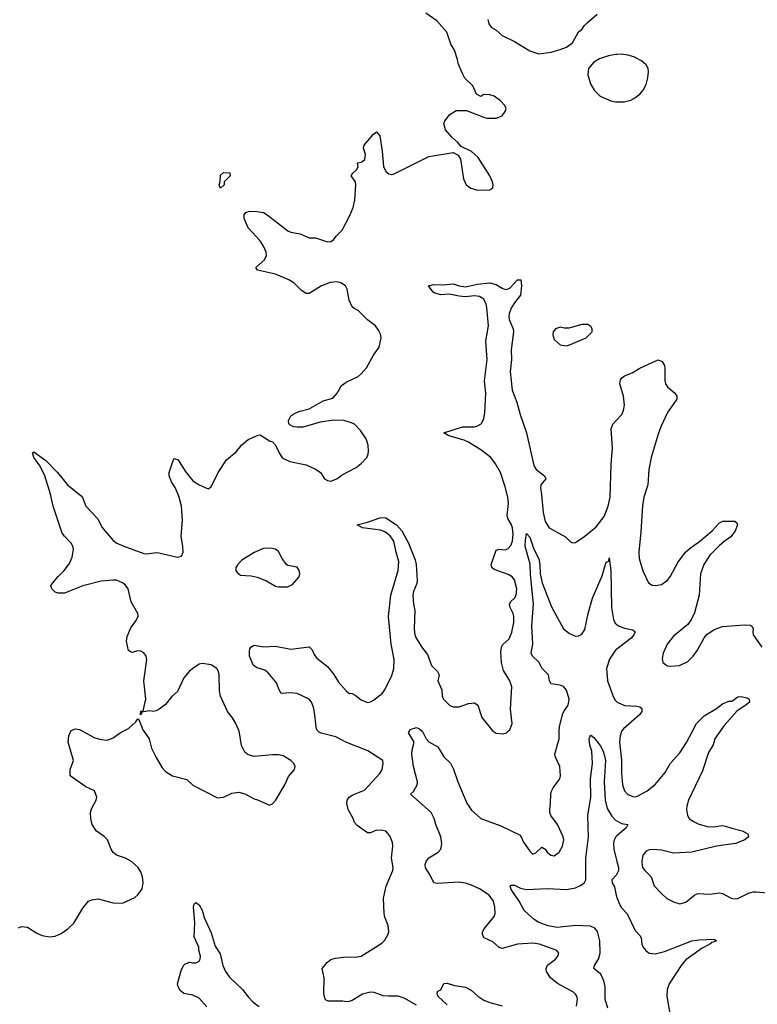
# Model space of a CAD drawing. Header units: inches. Extents: x 1449094 to 1618372, y 389908 to 534307.
# Tile 337 of 494: x 1556098 to 1560917, y 488216 to 494650. Entities that reach past the tile are written whole.
import ezdxf

# ---------------------------------------------------------------- set-up
doc = ezdxf.new("R2010")
doc.units = ezdxf.units.IN
doc.header["$MEASUREMENT"] = 0
for name, color, linetype in [('B5458', 7, 'Continuous'), ('B5459', 7, 'Continuous'), ('B5468', 7, 'Continuous'), ('B5469', 7, 'Continuous')]:
    doc.layers.add(name, color=color, linetype=linetype)

msp = doc.modelspace()

# ---------------------------------------------------------------- linework, layer by layer
at = {"layer": 'B5458', "color": 5}
for points, elevation in [([(1556090, 488714.8), (1556110, 488724), (1556150, 488720.7), (1556210, 488680.7), (1556245.5, 488665.5), (1556290, 488657.3), (1556330, 488660.7), (1556370, 488679.1), (1556412.7, 488710), (1556452.7, 488747.3), (1556510, 488844.7), (1556548.7, 488890), (1556570, 488899.3), (1556610, 488904.4), (1556710, 488879.5), (1556770, 488876.3), (1556850, 488914.8), (1556870, 488931), (1556898, 488970), (1556906, 489010), (1556900.9, 489050), (1556890, 489082), (1556872.3, 489110), (1556829.2, 489150), (1556789, 489170), (1556730, 489191.3), (1556710, 489207.6), (1556695.8, 489230), (1556670.9, 489290.9), (1556650, 489311.8), (1556598, 489350), (1556572, 489390), (1556562.4, 489430), (1556560.5, 489470), (1556567.2, 489492.8), (1556597.2, 489550), (1556602, 489570), (1556588, 489610), (1556530, 489638), (1556428.7, 489710), (1556428.7, 489750), (1556449, 489810), (1556415.1, 489930), (1556419, 489970), (1556433.1, 490000)], 580), ([(1556509.4, 490000), (1556590, 489956.4), (1556630, 489946), (1556670, 489942), (1556710, 489957.3), (1556754, 489990), (1556773.4, 490000)], 580), ([(1556909.1, 490000), (1556944.9, 489950), (1556960.4, 489890), (1556988.8, 489828.8), (1557030, 489760.7), (1557050, 489737.3), (1557096, 489710), (1557190, 489685.5), (1557230, 489648.2), (1557390, 489566), (1557430, 489570.7), (1557483.9, 489596.1), (1557530, 489603), (1557570, 489590.5), (1557630, 489558), (1557652.5, 489552.5), (1557730, 489517.3), (1557750, 489525.5), (1557770, 489548), (1557830, 489650.8), (1557854.7, 489705.2), (1557893.2, 489750), (1557897.2, 489770), (1557889.3, 489789.3), (1557869.4, 489809.4), (1557820.2, 489840.2), (1557790, 489846.6), (1557750, 489847), (1557630, 489836.2), (1557590, 489846.6), (1557570, 489864.5), (1557547.9, 489907.9), (1557535.1, 489990), (1557531.1, 490000)], 580), ([(1558689.7, 488210), (1558610, 488256.9), (1558570, 488269.7), (1558508.4, 488268.4), (1558472.5, 488272.5), (1558413, 488293), (1558390, 488295.1), (1558338.6, 488281.5), (1558270, 488242), (1558250, 488235.1), (1558230, 488232.3), (1558210, 488236.2), (1558116.5, 488236.5), (1558101.5, 488241.5), (1558094, 488250), (1558085.8, 488285.8), (1558088.3, 488390), (1558075.1, 488450), (1558110, 488490.6), (1558131.5, 488508.5), (1558162, 488518), (1558230, 488525.5), (1558290, 488523.8), (1558330, 488530.4), (1558463.5, 488616.5), (1558484.7, 488635.3), (1558505.8, 488674.2), (1558509.6, 488690.4), (1558506, 488730), (1558484.7, 488784.7), (1558479.7, 488810), (1558475.8, 488910), (1558491.6, 488988.4), (1558535.1, 489090), (1558537, 489110), (1558527.1, 489170), (1558535.4, 489250), (1558533.5, 489273.5), (1558516.4, 489316.4), (1558490, 489347.3), (1558470, 489352.8), (1558430, 489354), (1558390, 489336.4), (1558370, 489336.8), (1558303.5, 489383.5), (1558284.7, 489404.7), (1558276.3, 489430), (1558244.5, 489490), (1558235.3, 489530), (1558237.7, 489550), (1558249.7, 489570), (1558274.6, 489585.4), (1558350, 489616.1), (1558450, 489723.8), (1558465.6, 489750), (1558472.5, 489792.5), (1558469.5, 489809.5), (1558372.9, 489872.9), (1558229.9, 489929.9), (1558163.1, 489963.1), (1558068.2, 489988.2), (1558050, 489997.6), (1558047.8, 490000)], 560), ([(1559735.6, 488204.4), (1559742.6, 488250), (1559738.9, 488270), (1559730, 488282.9), (1559715.3, 488295.3), (1559611, 488351), (1559566.9, 488390), (1559539.2, 488430), (1559537.7, 488450), (1559547.3, 488472.7), (1559599.5, 488510), (1559614, 488530), (1559620.9, 488550), (1559607.6, 488567.6), (1559493.2, 488610), (1559450, 488616.4), (1559350, 488608.4), (1559250, 488580.7), (1559230, 488586.6), (1559190, 488623.6), (1559132.3, 488650), (1559121.1, 488670), (1559122.2, 488690), (1559132.2, 488710), (1559197.7, 488790), (1559203.5, 488810), (1559202, 488850), (1559192.8, 488890), (1559164.4, 488930), (1559103, 488970), (1559050, 488995), (1559010, 489007), (1558970, 489014), (1558824.9, 489004.9), (1558803.7, 489010), (1558779.8, 489059.8), (1558750, 489107.6), (1558747.7, 489130), (1558753.8, 489150), (1558770, 489174), (1558832, 489210), (1558849.6, 489230), (1558855.5, 489264.5), (1558849.8, 489310), (1558817.2, 489390), (1558806.4, 489430), (1558786, 489470), (1558651.6, 489590), (1558670, 489606.7), (1558684.8, 489630), (1558693.8, 489650), (1558696.5, 489670), (1558670.7, 489769.3), (1558660.8, 489850), (1558661.4, 489878.6), (1558676, 489930), (1558639.3, 489990), (1558644.5, 490000)], 540), ([(1558728.2, 490000), (1558730, 489998.4), (1558754.4, 489950), (1558770.3, 489930.3), (1558830, 489899.3), (1558870, 489833), (1558912.7, 489792.7), (1558933.1, 489753.1), (1558960.2, 489670), (1559019.3, 489530), (1559050, 489485.5), (1559110, 489430.2), (1559242, 489382), (1559362.6, 489322.6), (1559374.9, 489310), (1559390, 489274.8), (1559430, 489216), (1559450, 489198), (1559470, 489206), (1559510, 489244), (1559530, 489230.7), (1559544.4, 489210), (1559568.2, 489190), (1559590, 489186), (1559622.4, 489210), (1559644.4, 489250), (1559652, 489290), (1559648.3, 489310), (1559611.3, 489390), (1559567.8, 489450), (1559560.5, 489470), (1559560.5, 489490), (1559566.6, 489530), (1559567.2, 489590), (1559572.1, 489607.9), (1559583, 489630), (1559626, 489690), (1559631.2, 489710), (1559627.2, 489770), (1559598, 489830), (1559594.2, 489850), (1559622.2, 489950), (1559623.3, 490000)], 540), ([(1559190.9, 490000), (1559210, 489988.9), (1559255.8, 489984.2), (1559279, 489990), (1559290.1, 490000)], 560), ([(1559941.1, 488190), (1559923.2, 488250), (1559922.6, 488330), (1559914.1, 488370), (1559894, 488414), (1559848.4, 488450), (1559852.9, 488470), (1559879.9, 488510), (1559889.9, 488550.1), (1559887.8, 488630), (1559872.4, 488692.4), (1559854.6, 488714.6), (1559827.3, 488727.3), (1559730, 488731.3), (1559610, 488717), (1559550, 488727.8), (1559489.7, 488750), (1559459.7, 488770), (1559394, 488830), (1559362, 488890), (1559310, 488966.3), (1559302.9, 488990), (1559310, 488994.9), (1559330, 488994.4), (1559370, 488975.8), (1559410, 488965.5), (1559547.3, 488972.7), (1559670, 488965.8), (1559730, 488977.3), (1559766.1, 488993.9), (1559788.2, 489011.8), (1559796.2, 489030), (1559796.1, 489170), (1559813.2, 489310), (1559809.1, 489450), (1559828.7, 489570), (1559827.2, 489690), (1559839.7, 489790), (1559835.4, 489870), (1559823.5, 489910), (1559817.7, 489950), (1559826.3, 489973.7), (1559830, 489975.5), (1559850, 489960.3), (1559890, 489907.7), (1559910, 489870.7), (1559921.5, 489830), (1559925.4, 489810), (1559916.6, 489670), (1559922.9, 489550), (1559935.9, 489495.9), (1559965.9, 489445.9), (1559990, 489419.3), (1560000, 489413.9)], 520), ([(1560000, 489315.9), (1559993.6, 489310), (1559982.6, 489290), (1559978, 489270), (1559979.8, 489230), (1560000, 489150.1)], 520), ([(1560000, 489068.6), (1559997.2, 489062.8), (1559966, 489030), (1559968.2, 489010), (1559982.9, 488982.9), (1559993.8, 488930), (1560000, 488913.3)], 520), ([(1557320.3, 488200.3), (1557270, 488257), (1557230, 488276.2), (1557170, 488286), (1557145.8, 488305.8), (1557132.7, 488330), (1557129.5, 488350.5), (1557156.2, 488443.8), (1557170, 488472), (1557179, 488481), (1557210, 488492), (1557226.4, 488486.4), (1557250, 488486.8), (1557270, 488498), (1557277.2, 488510), (1557279, 488530), (1557268, 488570), (1557268, 488590), (1557238, 488658), (1557242, 488750), (1557233.2, 488850), (1557239, 488870), (1557250, 488881), (1557270, 488866), (1557290, 488830.8), (1557304.4, 488784.4), (1557350, 488682.8), (1557375.6, 488595.6), (1557406.9, 488546.9), (1557426.3, 488470), (1557443.6, 488430), (1557470, 488392.4), (1557553, 488313), (1557590, 488264), (1557624, 488230), (1557662.4, 488202.4)], 560), ([(1558891.8, 488211.8), (1558829.8, 488270), (1558825.1, 488290), (1558830, 488302.8), (1558850, 488311.3), (1558870, 488351), (1558890, 488354), (1558938.5, 488338.5), (1559010, 488327.7), (1559048.5, 488308.5), (1559090.3, 488270.3), (1559130, 488242.4), (1559170, 488227), (1559250, 488206)], 540)]:
    msp.add_lwpolyline(points, dxfattribs=dict(at, elevation=elevation))
at = {"layer": 'B5459', "color": 5}
for points, elevation in [([(1557531.1, 490000), (1557511.1, 490050), (1557488.7, 490088.7), (1557456.9, 490130), (1557409.6, 490230), (1557403.9, 490263.9), (1557402.2, 490370), (1557397.7, 490390), (1557385.1, 490410), (1557350, 490433.6), (1557290, 490442.4), (1557270, 490437.6), (1557230.2, 490409.8), (1557206, 490390), (1557171.6, 490348.5), (1557130, 490259.3), (1557092.8, 490227.2), (1557050, 490176), (1557010, 490144), (1556990, 490134), (1556970, 490129.5), (1556946, 490134), (1556894, 490126), (1556894, 490114), (1556888, 490108), (1556890, 490132), (1556906, 490134), (1556922.7, 490210), (1556909.6, 490330), (1556929.3, 490470), (1556925.2, 490490), (1556910, 490512.7), (1556890, 490522.7), (1556870, 490526), (1556830, 490516), (1556810, 490529), (1556804.7, 490544.8), (1556796.9, 490590), (1556801.4, 490618.5), (1556824.7, 490675.2), (1556858, 490722), (1556871.6, 490750), (1556869.6, 490770), (1556826.2, 490846.2), (1556806.2, 490930), (1556790, 490955.8), (1556770, 490971), (1556730, 490987.3), (1556710, 490988.6), (1556630, 490980.3), (1556511, 490950), (1556390, 490902.9), (1556350, 490902.7), (1556330, 490909.3), (1556309, 490930), (1556301.2, 490950), (1556314.5, 490970), (1556348.8, 491011.2), (1556389.5, 491050), (1556424.4, 491095.6), (1556442, 491138), (1556449.6, 491190), (1556445.1, 491210), (1556434, 491230), (1556390, 491274.5), (1556375.6, 491295.6), (1556317.4, 491470), (1556299.3, 491550), (1556263.1, 491670), (1556231.9, 491731.9), (1556189.7, 491790), (1556181.2, 491818.8), (1556190, 491826.8), (1556270, 491768.4), (1556346.4, 491690), (1556411.5, 491611.5), (1556499.5, 491539.5), (1556508.6, 491528.6), (1556530.3, 491470.3), (1556608.2, 491388.2), (1556634.4, 491334.4), (1556710, 491245.8), (1556733.4, 491230), (1556778, 491210), (1556910, 491162.7), (1556930, 491159.7), (1556988.8, 491168.8), (1557007.2, 491167.2), (1557130, 491138), (1557155.3, 491144.7), (1557166.6, 491170), (1557164.5, 491210), (1557152.9, 491272.9), (1557162, 491382), (1557155.6, 491470), (1557137, 491537), (1557113.1, 491593.1), (1557089.3, 491630), (1557074, 491670), (1557075.3, 491690), (1557102, 491770), (1557110, 491782), (1557133.7, 491773.7), (1557178.7, 491698.7), (1557230, 491636.3), (1557270, 491610.7), (1557330, 491584), (1557350, 491598), (1557395.8, 491690), (1557450, 491774), (1557513.1, 491826.9), (1557550, 491870.8), (1557590, 491906.8), (1557656, 491936), (1557670, 491938), (1557730, 491898), (1557750.5, 491890.5), (1557770.4, 491870.4), (1557794.6, 491814.6), (1557810.4, 491790.4), (1557821.7, 491781.7), (1557863.9, 491763.9), (1557970, 491740.4), (1558036, 491710), (1558064, 491690), (1558090.5, 491650.5), (1558110, 491639.1), (1558130, 491635.5), (1558169, 491650), (1558204.4, 491675.6), (1558297, 491723), (1558329.5, 491750), (1558365.1, 491790), (1558375.1, 491810), (1558378, 491830), (1558375.1, 491870), (1558360.7, 491910), (1558324.9, 491964.9), (1558286, 492006), (1558258.8, 492018.8), (1558215.3, 492030), (1558150, 492033.3), (1558060.8, 492019.2), (1557950, 491987), (1557910, 491986.6), (1557888, 491990), (1557862.5, 492002.5), (1557857.2, 492010), (1557855.1, 492030), (1557870, 492060.7), (1557890, 492074), (1557922, 492090), (1557990, 492108), (1558081.7, 492158.3), (1558143, 492177), (1558172.3, 492210), (1558200.7, 492259.3), (1558230, 492281), (1558310, 492318.8), (1558330, 492334.8), (1558364.9, 492375.1), (1558410, 492457.3), (1558447.6, 492510), (1558459.6, 492570), (1558454.5, 492594.5), (1558442, 492622), (1558422, 492650), (1558370, 492689.6), (1558310, 492749.2), (1558282.4, 492762.4), (1558270, 492774), (1558250, 492818), (1558238, 492890), (1558227, 492910), (1558196, 492930), (1558170, 492937.4), (1558126.6, 492933.4), (1558069, 492911), (1557990, 492861.6), (1557970, 492860.7), (1557939.6, 492879.6), (1557889.4, 492930), (1557857.2, 492950), (1557770, 492986.3), (1557652.3, 493012.3), (1557641.2, 493030), (1557698.6, 493081.4), (1557709.7, 493110), (1557708.4, 493130), (1557692.1, 493170), (1557670, 493204.7), (1557590.8, 493290.8), (1557564.7, 493350), (1557564.9, 493375.1), (1557575.1, 493390), (1557600.6, 493399.4), (1557650, 493397.4), (1557690, 493389.1), (1557715.6, 493375.6), (1557850, 493270.3), (1557870, 493260.9), (1557930.2, 493250.2), (1557990, 493225.5), (1558030, 493224.9), (1558110, 493199.3), (1558130, 493200.5), (1558147.7, 493212.3), (1558164.7, 493235.3), (1558205.4, 493274.6), (1558256, 493370), (1558277.2, 493422.8), (1558287.3, 493470), (1558295.1, 493570), (1558292.3, 493590), (1558263.7, 493630), (1558273.6, 493646.4), (1558300.7, 493670), (1558309.3, 493690), (1558306, 493714), (1558330, 493719.1), (1558350, 493734.8), (1558355.8, 493750), (1558356.3, 493770), (1558344.5, 493810), (1558349.4, 493830), (1558410, 493901), (1558430, 493916), (1558450.4, 493890.4), (1558466.4, 493790), (1558475.8, 493690), (1558490, 493657.3), (1558510, 493642), (1558530, 493639.1), (1558550, 493644), (1558770, 493755.5), (1558930, 493782), (1558963.6, 493763.6), (1558978, 493738), (1558998, 493610), (1559014, 493570), (1559046, 493550), (1559090, 493534.9), (1559170, 493538.8), (1559189.1, 493550.9), (1559192, 493570), (1559186, 493590), (1559170, 493628.7), (1559092.3, 493750), (1559050, 493789), (1558982, 493822), (1558958, 493850), (1558921.5, 493881.5), (1558879, 493930), (1558869.3, 493970.7), (1558875.3, 493990), (1558908.7, 494030), (1558950, 494056), (1559016.9, 494056.9), (1559134, 494010), (1559150, 494006), (1559210, 494006), (1559250, 494022), (1559268.7, 494050), (1559275.3, 494070), (1559268, 494090), (1559240.2, 494120.2), (1559198, 494150), (1559170, 494159), (1559130, 494162), (1559110, 494148), (1559082.7, 494162.7), (1559058.4, 494218.4), (1559007, 494267), (1558990, 494298), (1558963.2, 494363.2), (1558959, 494390), (1558939, 494450), (1558915.3, 494490), (1558889, 494569), (1558823.2, 494643.2), (1558752.5, 494692.5)], 580), ([(1559156, 494650), (1559163.5, 494623.5), (1559179.8, 494599.8), (1559210, 494581), (1559250, 494547.3), (1559330, 494507.3), (1559430, 494446.8), (1559490, 494426), (1559570, 494438), (1559630, 494456), (1559670, 494471.3), (1559710, 494498), (1559749.6, 494570.4), (1559770, 494586), (1559785.2, 494610), (1559805.2, 494630), (1559870, 494685.5)], 580), ([(1560000, 494422.7), (1559990, 494422.4), (1559945.3, 494414.7), (1559885.8, 494394.2), (1559847.9, 494372.1), (1559814.8, 494330), (1559810.7, 494290), (1559827.3, 494230), (1559851, 494190), (1559891.3, 494150), (1559959.8, 494119.8), (1559990, 494114), (1560000, 494113.9)], 580), ([(1559290.1, 490000), (1559301.2, 490010), (1559315.1, 490050), (1559305.6, 490145.6), (1559312.8, 490290), (1559300.5, 490330), (1559258.2, 490398.2), (1559246.5, 490450), (1559241.1, 490518.9), (1559245.8, 490550), (1559253.8, 490566.2), (1559295.7, 490604.3), (1559313.3, 490646.7), (1559325.6, 490710), (1559325.9, 490750), (1559321.2, 490770), (1559301.8, 490810), (1559298.5, 490830), (1559308.9, 490850), (1559329.8, 490870), (1559341.5, 490890), (1559345.2, 490930), (1559331.6, 490990), (1559315.4, 491010), (1559290, 491023.5), (1559197.3, 491057.3), (1559182.2, 491070), (1559177.6, 491090), (1559210, 491183.7), (1559230, 491189.3), (1559270, 491186.4), (1559287, 491193), (1559306.4, 491213.6), (1559317.7, 491242.3), (1559322.8, 491290), (1559318.1, 491330), (1559310, 491353), (1559286.4, 491390), (1559282.2, 491410), (1559290.9, 491489.1), (1559286.7, 491530), (1559270, 491596.9), (1559238.5, 491690), (1559207.6, 491747.6), (1559176.1, 491790), (1559110, 491839), (1559030, 491888.2), (1559001.3, 491901.3), (1558902, 491930), (1558868.7, 491950), (1558990, 491990.2), (1559069.7, 491990.3), (1559085.7, 491994.3), (1559112.3, 492010), (1559130, 492041), (1559136.9, 492083.1), (1559143.9, 492210), (1559134.8, 492290), (1559151.5, 492430), (1559142.5, 492550), (1559159.8, 492650), (1559151, 492769), (1559146.2, 492790), (1559130, 492822.9), (1559101, 492841), (1559070, 492844.4), (1559010, 492839.8), (1558970, 492842.3), (1558904.7, 492855.3), (1558850, 492852.3), (1558810, 492862.7), (1558799, 492870), (1558768.7, 492910), (1558801.5, 492918.5), (1558870, 492918), (1558930, 492924.6), (1558970.2, 492910.2), (1559010, 492905.2), (1559090, 492922.5), (1559170.1, 492930.1), (1559210, 492919.8), (1559250, 492895), (1559272.6, 492887.4), (1559289.7, 492890.3), (1559302, 492898), (1559350, 492950.8), (1559371, 492950), (1559377.3, 492910), (1559370.4, 492850), (1559330, 492800.7), (1559311.3, 492770), (1559295.4, 492730), (1559293.7, 492710), (1559295.6, 492690), (1559321.8, 492630), (1559323.7, 492610), (1559308.4, 492491.6), (1559311.6, 492430), (1559301.7, 492350), (1559315.2, 492230), (1559346, 492150), (1559366.9, 492070), (1559408.7, 491950), (1559456.9, 491736.9), (1559472.9, 491710), (1559526.7, 491670), (1559534.4, 491650), (1559503.6, 491610), (1559499.6, 491590), (1559507.7, 491547.7), (1559517.7, 491430), (1559531.1, 491370), (1559556.5, 491330), (1559663, 491270), (1559697.3, 491237.3), (1559710, 491230.8), (1559730, 491234), (1559790, 491274.3), (1559865, 491335), (1559915.6, 491404.4), (1559943.2, 491470), (1559955.6, 491530), (1559962.3, 491742.3), (1559971.5, 491850), (1559962.9, 491977.1), (1559973.7, 492006.3), (1560000, 492035)], 560), ([(1558047.8, 490000), (1558038.8, 490010), (1558034, 490030), (1558025, 490125), (1558017.5, 490157.5), (1558004.5, 490190), (1557990, 490209.7), (1557910, 490246.2), (1557870, 490251.5), (1557807, 490247), (1557793, 490270), (1557775.7, 490315.7), (1557722.6, 490382.6), (1557698.9, 490398.9), (1557650, 490414.3), (1557625.1, 490430), (1557598.7, 490490), (1557598.6, 490521.4), (1557601.5, 490538.5), (1557609.2, 490550.8), (1557630, 490562.8), (1557690, 490552.7), (1557770, 490557.1), (1557870, 490537.3), (1557990, 490551), (1558010, 490531.3), (1558022, 490502), (1558038.5, 490478.5), (1558110, 490423.1), (1558150, 490370.3), (1558180.4, 490320.4), (1558230, 490264.4), (1558249, 490249), (1558270, 490246), (1558290, 490236.9), (1558330, 490205.3), (1558370, 490188.8), (1558390, 490192.2), (1558410, 490203.1), (1558468, 490250), (1558485.2, 490274.8), (1558530, 490365.3), (1558542.7, 490410), (1558544.4, 490470), (1558525.4, 490570), (1558507.1, 490750), (1558523.4, 490890), (1558571.6, 491050), (1558574.8, 491110), (1558557.5, 491170), (1558543.4, 491243.4), (1558518.1, 491278.1), (1558483.3, 491303.3), (1558455, 491315), (1558338, 491330), (1558304, 491350), (1558370, 491365.5), (1558450, 491394), (1558470, 491398), (1558490, 491394.6), (1558559, 491350), (1558595.3, 491310), (1558638.4, 491230), (1558680.8, 491120.8), (1558689.4, 491089.4), (1558695.1, 490984.9), (1558693.5, 490966.5), (1558670, 490913.6), (1558666.1, 490890), (1558670, 490831.3), (1558680.2, 490790), (1558674.4, 490670), (1558679.7, 490630), (1558688.3, 490608.3), (1558730, 490542.4), (1558762.4, 490502.4), (1558788.8, 490430), (1558826.7, 490390), (1558837.6, 490370), (1558830.4, 490330), (1558856.4, 490270), (1558858.7, 490230), (1558867.2, 490210), (1558908.7, 490168.7), (1558930, 490159.3), (1558970, 490160.3), (1559030, 490182.6), (1559070, 490186), (1559090.4, 490170), (1559118, 490090), (1559190, 490000.5), (1559190.9, 490000)], 560), ([(1559623.3, 490000), (1559624, 490030), (1559644.4, 490110), (1559652.4, 490130), (1559680.4, 490170), (1559688.7, 490210), (1559670, 490269.4), (1559650, 490292.8), (1559630, 490301.7), (1559569.6, 490310), (1559559.2, 490330), (1559552.2, 490370), (1559511, 490411), (1559490, 490450.8), (1559447.2, 490490), (1559440.3, 490510), (1559451, 490570), (1559444.2, 490690), (1559454.9, 490830), (1559434.5, 491025.5), (1559432.5, 491092.5), (1559400.8, 491210), (1559401.9, 491250), (1559410, 491292), (1559430, 491268.4), (1559456.3, 491190), (1559490, 491126), (1559496.6, 491090), (1559498.1, 491030), (1559511.4, 490970), (1559572.4, 490812.4), (1559650, 490670.6), (1559690, 490639.1), (1559730, 490622), (1559750, 490624.9), (1559770, 490634.8), (1559790, 490666), (1559810.9, 490770), (1559841.2, 490870), (1559903.6, 491016.4), (1559930, 491104.7), (1559948, 491112), (1559950, 491134), (1559959.6, 491050), (1559965.1, 490810), (1559978, 490730), (1559987.6, 490707.6), (1560000, 490697.3)], 540), ([(1560000, 490536.8), (1559991.2, 490530), (1559950.4, 490470.4), (1559931, 490410), (1559938.5, 490330), (1559973.1, 490233.1), (1559986.7, 490206.7), (1560000, 490192.6)], 540), ([(1556773.4, 490000), (1556810, 490018.8), (1556858, 490062), (1556870, 490082), (1556876.9, 490076.9), (1556902, 490010), (1556909.1, 490000)], 580), ([(1556433.1, 490000), (1556435.3, 490004.7), (1556464, 490016), (1556488.9, 490011.1), (1556509.4, 490000)], 580), ([(1558644.5, 490000), (1558650, 490010.8), (1558690, 490025.5), (1558710, 490015.8), (1558728.2, 490000)], 540)]:
    msp.add_lwpolyline(points, dxfattribs=dict(at, elevation=elevation))
at = {"layer": 'B5459', "color": 5, "elevation": 580}
for points in [[(1557410, 493548), (1557402, 493570), (1557408.9, 493591.1), (1557410, 493634), (1557428.9, 493651.1), (1557472, 493650), (1557474, 493630), (1557434, 493590), (1557434, 493570)], [(1559810, 492658), (1559770, 492658), (1559685.4, 492634.6), (1559654.6, 492634.6), (1559630, 492641.2), (1559598, 492630), (1559584, 492610), (1559580.7, 492590), (1559590, 492561), (1559630, 492526), (1559670, 492518), (1559690, 492524.7), (1559798, 492570), (1559838, 492610), (1559838, 492630), (1559830, 492646)], [(1557736.6, 491196.6), (1557690, 491194.5), (1557630, 491169.4), (1557550, 491117.2), (1557522.8, 491090), (1557511, 491070), (1557511, 491050), (1557518, 491038), (1557540.5, 491020.5), (1557610, 491016.4), (1557650, 491006.4), (1557710, 490982.4), (1557770, 490948), (1557790, 490943), (1557850, 490944.9), (1557881.2, 490958.8), (1557924, 491010), (1557929, 491030), (1557924, 491050), (1557910, 491073.2), (1557850, 491082.7), (1557841.2, 491090), (1557812.3, 491130), (1557790, 491175.3), (1557769.5, 491189.5)]]:
    msp.add_lwpolyline(points, close=True, dxfattribs=at)
at = {"layer": 'B5468', "color": 5}
for points, elevation in [([(1560030.3, 490000), (1560030, 489999.6), (1560020.2, 489970), (1560017.3, 489930), (1560029.5, 489810.6), (1560029.4, 489729.4), (1560036.1, 489650), (1560050, 489610.6), (1560070, 489587), (1560110, 489571.8), (1560130, 489574.6), (1560197.6, 489610), (1560250, 489651.7), (1560314, 489730), (1560348.8, 489791.2), (1560410, 489859.5), (1560453.8, 489926.2), (1560492.9, 490000)], 540), ([(1560673.4, 490000), (1560651.7, 489970), (1560640.4, 489950), (1560628.5, 489911.5), (1560597.8, 489862.3), (1560558.8, 489741.2), (1560468.1, 489550), (1560455.6, 489510), (1560454.6, 489490), (1560461.7, 489450), (1560472.2, 489430), (1560499.3, 489410), (1560530, 489395.8), (1560590, 489379), (1560630, 489376.5), (1560690, 489384), (1560710, 489380.2), (1560750, 489366), (1560818.8, 489350), (1560854, 489330), (1560858.8, 489310), (1560836, 489290), (1560773.7, 489266.3), (1560650, 489249.1), (1560490, 489209.7), (1560370, 489204), (1560290, 489222.4), (1560230, 489227.8), (1560210, 489225.6), (1560190, 489216.2), (1560168.8, 489190), (1560161.7, 489150), (1560163.7, 489123.7), (1560167.4, 489110), (1560181.3, 489090), (1560223.8, 489050), (1560243.8, 488990), (1560290, 488939.1), (1560326.9, 488906.9), (1560370, 488884.9), (1560410, 488873), (1560450, 488883), (1560508.2, 488931.8), (1560530, 488940.4), (1560603.7, 488936.3), (1560670, 488944.2), (1560690, 488939.5), (1560746.8, 488910), (1560770, 488904.9), (1560790, 488907.7), (1560858.6, 488941.4), (1560890, 488950.2), (1560910, 488952), (1560984.3, 488944.3)], 540), ([(1560000, 489413.9), (1560030, 489397.8), (1560071.3, 489390), (1560059.5, 489370), (1560000, 489315.9)], 520), ([(1560000, 489150.1), (1560010, 489110.7), (1560010.1, 489090), (1560000, 489068.6)], 520), ([(1560000, 488913.3), (1560016, 488870), (1560030, 488846.2), (1560067.2, 488807.2), (1560118.3, 488698.3), (1560150, 488665.5), (1560157.8, 488650), (1560162.8, 488610), (1560171.4, 488590), (1560187.9, 488567.9), (1560210, 488551.3), (1560250, 488545), (1560310, 488560.1), (1560490, 488630.2), (1560538, 488638), (1560630, 488640.7), (1560639.8, 488639.8), (1560651, 488631), (1560619.1, 488620.9), (1560606.8, 488610), (1560556, 488584), (1560450, 488507.2), (1560423.5, 488476.5), (1560341.2, 488350), (1560328, 488310), (1560325.5, 488270), (1560350.2, 488130)], 520)]:
    msp.add_lwpolyline(points, dxfattribs=dict(at, elevation=elevation))
at = {"layer": 'B5469', "color": 5}
for points, elevation in [([(1560000, 494113.9), (1560046.3, 494113.7), (1560090, 494124.9), (1560110, 494134), (1560150, 494164), (1560171.1, 494188.9), (1560190, 494226.8), (1560202, 494270), (1560205.6, 494310), (1560202.9, 494330), (1560190, 494355.1), (1560161.1, 494381.1), (1560110, 494408), (1560070, 494418.9), (1560030, 494423.5), (1560000, 494422.7)], 580), ([(1560000, 492035), (1560031, 492069), (1560043.1, 492096.9), (1560049.7, 492130), (1560042.2, 492190), (1560019.8, 492270), (1560023.9, 492296.1), (1560031.6, 492310), (1560050, 492322.3), (1560098.5, 492341.5), (1560150, 492372), (1560230, 492410.5), (1560270, 492426.8), (1560295.5, 492415.5), (1560310.5, 492390.5), (1560313.2, 492373.2), (1560313.2, 492293.2), (1560317.3, 492270), (1560330.5, 492250.5), (1560378, 492210), (1560390.4, 492190), (1560390.4, 492170), (1560330, 492082.7), (1560286.4, 491990), (1560270, 491942), (1560222.8, 491790), (1560209.1, 491710), (1560202.3, 491610), (1560176.5, 491530), (1560166, 491474), (1560156.7, 491303.3), (1560142.8, 491170), (1560144.4, 491130), (1560168.3, 491048.3), (1560206, 490970), (1560230, 490954.9), (1560252.7, 490952.7), (1560290, 490960.3), (1560330, 490987), (1560350, 491013.4), (1560397.2, 491102.8), (1560448.6, 491171.4), (1560480.5, 491199.5), (1560539.7, 491240.3), (1560622, 491310), (1560670, 491363), (1560692.3, 491372.3), (1560770, 491373), (1560782.5, 491362.5), (1560787.7, 491350), (1560771.7, 491310), (1560744.9, 491270), (1560699.8, 491240.2), (1560667.7, 491212.3), (1560607.1, 491150), (1560567.5, 491090), (1560545, 491030), (1560538, 490890), (1560505.5, 490774.5), (1560486.3, 490733.7), (1560462.3, 490697.7), (1560370, 490621.6), (1560327.4, 490570), (1560301.3, 490510), (1560295.9, 490475.9), (1560300.7, 490450), (1560316.1, 490436.1), (1560330, 490428.2), (1560350, 490426), (1560409.5, 490430.5), (1560463.9, 490456.1), (1560498, 490490), (1560527, 490530), (1560569.7, 490610.3), (1560588.2, 490631.8), (1560634, 490666), (1560690, 490684.4), (1560830, 490695.3), (1560872.5, 490692.5), (1560884, 490684), (1560890.5, 490670.5), (1560887.3, 490650), (1560890.7, 490630), (1560946, 490550)], 560), ([(1560000, 490697.3), (1560009.5, 490689.5), (1560050, 490674.7), (1560103.7, 490663.7), (1560119.1, 490650), (1560110.3, 490630), (1560092.3, 490607.7), (1560000, 490536.8)], 540), ([(1560000, 490192.6), (1560002.4, 490190), (1560049.3, 490169.3), (1560130, 490164.2), (1560150, 490159.5), (1560161.6, 490150), (1560162, 490130), (1560150.3, 490110), (1560043.1, 490016.9), (1560030.3, 490000)], 540), ([(1560492.9, 490000), (1560519.3, 490050), (1560570, 490100.2), (1560650.8, 490149.2), (1560690, 490179.3), (1560730, 490197.3), (1560750, 490198), (1560790, 490226), (1560810, 490226.8), (1560850, 490218.8), (1560864.7, 490210), (1560866, 490190), (1560842.8, 490170), (1560785.8, 490134.1), (1560701.3, 490038.7), (1560673.4, 490000)], 540)]:
    msp.add_lwpolyline(points, dxfattribs=dict(at, elevation=elevation))

doc.saveas('drawing.dxf')
